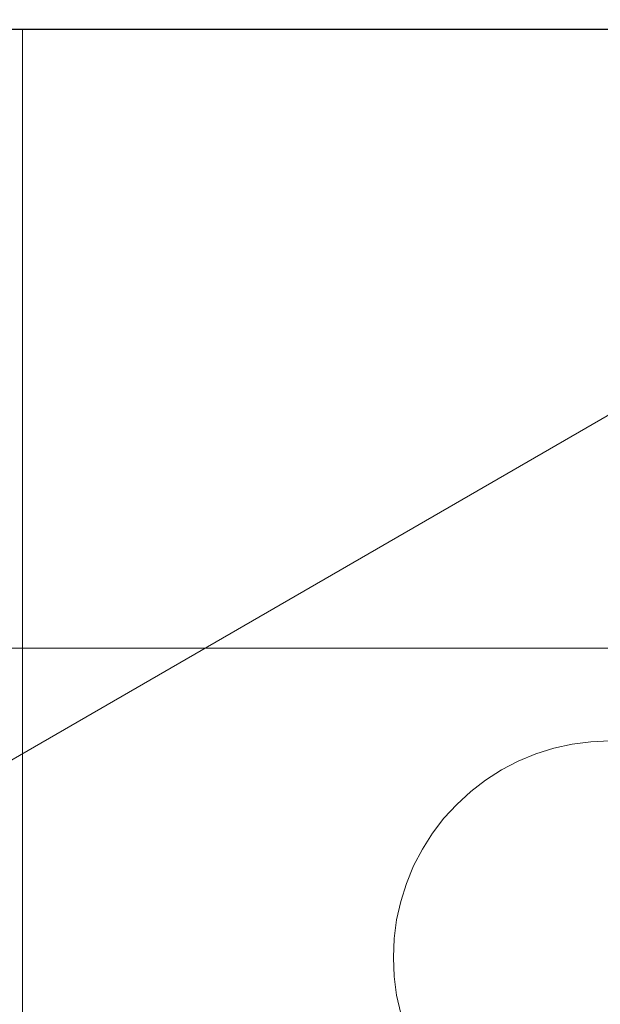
# Model space of a CAD drawing. Header units: inches. Extents: x -412 to -304, y -62 to 18.
# Tile 715 of 809: x -355.85 to -355.48, y -3.112 to -2.485. Entities that reach past the tile are written whole.
import ezdxf

# ---------------------------------------------------------------- set-up
doc = ezdxf.new("R2010")
doc.units = ezdxf.units.IN
doc.header["$LTSCALE"] = 32
doc.header["$MEASUREMENT"] = 0
doc.linetypes.add('Dash Style-1', pattern=[0.083328, 0.041656, -0.041672])
for name, color, linetype, lineweight in [('Black', 7, 'Continuous', 18), ('DashLine', 7, 'Continuous', 13), ('DashLineFill', 7, 'Dash Style-1', 13), ('Drawing', 7, 'Continuous', 18), ('Metal_HtAdjMech', 7, 'Continuous', 18), ('Metal_MP', 7, 'Continuous', 5), ('None', 7, 'Continuous', 18), ('SolidLine', 7, 'Continuous', 15), ('Wood_1-H', 7, 'Continuous', 13)]:
    doc.layers.add(name, color=color, linetype=linetype, lineweight=lineweight)

# ---------------------------------------------------------------- blocks, each defined once
blk = doc.blocks.new('Group-20')
at = {"layer": 'Black'}
for points in [[(-34.54794, 16.53613, 28.9791), (34.54794, 16.53613, 28.9791), (34.54794, -16.53613, 28.9791), (-34.54794, -16.53613, 28.9791)], [(-34.54794, 16.53613, 27.70079), (34.54794, 16.53613, 27.70079), (34.54794, -16.53613, 27.70079), (-34.54794, -16.53613, 27.70079)]]:
    blk.add_3dface(points, dxfattribs=at)
at = {"layer": 'Wood_1-H'}
for points in [[(-35.96494, 17.95313, 28.99879), (35.96494, 17.95313, 28.99879), (35.96494, -17.95313, 28.99879), (-35.96494, -17.95313, 28.99879)], [(-35.96494, 17.95313, 28.9791), (35.96494, 17.95313, 28.9791), (35.96494, -17.95313, 28.9791), (-35.96494, -17.95313, 28.9791)]]:
    blk.add_3dface(points, dxfattribs=at)
blk = doc.blocks.new('MP-Leg-502-89 (3D)')
at = {"layer": 'Metal_MP', "invisible_edges": 8}
for points in [[(-1.84436, 0.25, 5.29509), (-19.27102, 0.25, 1.8125), (-19.27102, -0.25, 1.8125), (-1.84436, -0.25, 5.29509)], [(-1.84436, -0.25, 2.30255), (-19.27102, -0.25, 0.3125), (-19.27102, 0.25, 0.3125), (-1.84436, 0.25, 2.30255)]]:
    blk.add_3dface(points, dxfattribs=at)
at = {"layer": 'Metal_MP'}
for points in [[(-1.84436, 0.25, 5.29509), (-1.84436, 0.25, 2.30255), (-19.27102, 0.25, 0.3125), (-19.27102, 0.25, 1.8125)], [(-1.84436, -0.25, 2.30255), (-1.84436, -0.25, 5.29509), (-19.27102, -0.25, 1.8125), (-19.27102, -0.25, 0.3125)]]:
    blk.add_3dface(points, dxfattribs=at)
blk = doc.blocks.new('MPHtAdjLeg-16-NoCable (3D)')
at = {"layer": 'DashLine', "color": 7, "xscale": -1, "rotation": 120}
blk.add_blockref('MP-Leg-502-89 (3D)', (0, 0), dxfattribs=at)
blk = doc.blocks.new('MpHtAdjBase-3 (3D)')
at = {"layer": 'Black', "color": 7}
blk.add_blockref('MPHtAdjLeg-16-NoCable (3D)', (-21.55512, 0), dxfattribs=at)
blk = doc.blocks.new('TEK04-FrameB (3D)')
at = {"layer": 'Metal_HtAdjMech'}
for points, invisible_edges in [([(0, 0.37402, 10.03937), (0, -0.37402, 10.03937), (0, -0.37402, 10.11811), (0, 0.37402, 10.11811)], 10), ([(0, 0.37402, 10.11811), (0, -0.37402, 10.11811), (0.45328, -0.01201, 10.11811), (0.45276, 0, 10.11811)], 10), ([(0, -0.37402, 10.03937), (0, 0.37402, 10.03937), (0.45276, 0, 10.03937), (0.45328, -0.01201, 10.03937)], 10), ([(0.3937, -0.37402, 11.61417), (0.3937, 0.37402, 11.61417), (0.3937, 0.37402, 11.53543), (0.3937, -0.37402, 11.53543)], 10), ([(0.45276, 0, 10.03937), (0.45276, 0, 10.11811), (0.45328, -0.01201, 10.11811), (0.45328, -0.01201, 10.03937)], 5), ([(0.45485, -0.02393, 10.11811), (0.45328, -0.01201, 10.11811), (0, -0.37402, 10.11811)], 10), ([(0, -0.37402, 10.03937), (0.45328, -0.01201, 10.03937), (0.45485, -0.02393, 10.03937)], 9), ([(0.45328, -0.01201, 10.03937), (0.45328, -0.01201, 10.11811), (0.45485, -0.02393, 10.11811), (0.45485, -0.02393, 10.03937)], 5), ([(0, -0.37402, 10.11811), (0.45745, -0.03566, 10.11811), (0.45485, -0.02393, 10.11811)], 9), ([(0.45485, -0.02393, 10.03937), (0.45745, -0.03566, 10.03937), (0, -0.37402, 10.03937)], 10), ([(0.45485, -0.02393, 10.03937), (0.45485, -0.02393, 10.11811), (0.45745, -0.03566, 10.11811), (0.45745, -0.03566, 10.03937)], 5), ([(0.46107, -0.04713, 10.11811), (0.45745, -0.03566, 10.11811), (0, -0.37402, 10.11811)], 10), ([(0, -0.37402, 10.03937), (0.45745, -0.03566, 10.03937), (0.46107, -0.04713, 10.03937)], 9), ([(0.45745, -0.03566, 10.03937), (0.45745, -0.03566, 10.11811), (0.46107, -0.04713, 10.11811), (0.46107, -0.04713, 10.03937)], 5), ([(0, -0.37402, 10.11811), (0.46567, -0.05823, 10.11811), (0.46107, -0.04713, 10.11811)], 9), ([(0.46107, -0.04713, 10.03937), (0.46567, -0.05823, 10.03937), (0, -0.37402, 10.03937)], 10), ([(0.46107, -0.04713, 10.03937), (0.46107, -0.04713, 10.11811), (0.46567, -0.05823, 10.11811), (0.46567, -0.05823, 10.03937)], 5), ([(0, -0.37402, 10.11811), (0.47122, -0.0689, 10.11811), (0.46567, -0.05823, 10.11811)], 9), ([(0.46567, -0.05823, 10.03937), (0.47122, -0.0689, 10.03937), (0, -0.37402, 10.03937)], 10), ([(0.46567, -0.05823, 10.03937), (0.46567, -0.05823, 10.11811), (0.47122, -0.0689, 10.11811), (0.47122, -0.0689, 10.03937)], 5), ([(0, -0.37402, 10.11811), (0.47768, -0.07904, 10.11811), (0.47122, -0.0689, 10.11811)], 9), ([(0.47122, -0.0689, 10.03937), (0.47768, -0.07904, 10.03937), (0, -0.37402, 10.03937)], 10), ([(0.47122, -0.0689, 10.03937), (0.47122, -0.0689, 10.11811), (0.47768, -0.07904, 10.11811), (0.47768, -0.07904, 10.03937)], 5), ([(0.48499, -0.08857, 10.11811), (0.47768, -0.07904, 10.11811), (0, -0.37402, 10.11811)], 10), ([(0, -0.37402, 10.03937), (0.47768, -0.07904, 10.03937), (0.48499, -0.08857, 10.03937)], 9), ([(0.47768, -0.07904, 10.03937), (0.47768, -0.07904, 10.11811), (0.48499, -0.08857, 10.11811), (0.48499, -0.08857, 10.03937)], 5), ([(0, -0.37402, 10.11811), (0.49312, -0.09744, 10.11811), (0.48499, -0.08857, 10.11811)], 9), ([(0.48499, -0.08857, 10.03937), (0.49312, -0.09744, 10.03937), (0, -0.37402, 10.03937)], 10), ([(0.48499, -0.08857, 10.03937), (0.48499, -0.08857, 10.11811), (0.49312, -0.09744, 10.11811), (0.49312, -0.09744, 10.03937)], 5), ([(0.50198, -0.10556, 10.11811), (0.49312, -0.09744, 10.11811), (0, -0.37402, 10.11811)], 10), ([(0, -0.37402, 10.03937), (0.49312, -0.09744, 10.03937), (0.50198, -0.10556, 10.03937)], 9), ([(0.49312, -0.09744, 10.03937), (0.49312, -0.09744, 10.11811), (0.50198, -0.10556, 10.11811), (0.50198, -0.10556, 10.03937)], 5), ([(0, -0.37402, 10.11811), (0.51152, -0.11288, 10.11811), (0.50198, -0.10556, 10.11811)], 9), ([(0.50198, -0.10556, 10.03937), (0.51152, -0.11288, 10.03937), (0, -0.37402, 10.03937)], 10), ([(0.50198, -0.10556, 10.03937), (0.50198, -0.10556, 10.11811), (0.51152, -0.11288, 10.11811), (0.51152, -0.11288, 10.03937)], 5), ([(0.52165, -0.11933, 10.11811), (0.51152, -0.11288, 10.11811), (0, -0.37402, 10.11811)], 10), ([(0, -0.37402, 10.03937), (0.51152, -0.11288, 10.03937), (0.52165, -0.11933, 10.03937)], 9), ([(0.51152, -0.11288, 10.03937), (0.51152, -0.11288, 10.11811), (0.52165, -0.11933, 10.11811), (0.52165, -0.11933, 10.03937)], 5), ([(0, -0.37402, 10.11811), (0.53232, -0.12488, 10.11811), (0.52165, -0.11933, 10.11811)], 9), ([(0.52165, -0.11933, 10.03937), (0.53232, -0.12488, 10.03937), (0, -0.37402, 10.03937)], 10), ([(0.54342, -0.12949, 10.11811), (0.53232, -0.12488, 10.11811), (0, -0.37402, 10.11811)], 10), ([(0, -0.37402, 10.03937), (0.53232, -0.12488, 10.03937), (0.54342, -0.12949, 10.03937)], 9), ([(0.52165, -0.11933, 10.03937), (0.52165, -0.11933, 10.11811), (0.53232, -0.12488, 10.11811), (0.53232, -0.12488, 10.03937)], 5), ([(0.53232, -0.12488, 10.03937), (0.53232, -0.12488, 10.11811), (0.54342, -0.12949, 10.11811), (0.54342, -0.12949, 10.03937)], 5), ([(0, -0.37402, 10.11811), (0.55489, -0.1331, 10.11811), (0.54342, -0.12949, 10.11811)], 9), ([(0.54342, -0.12949, 10.03937), (0.55489, -0.1331, 10.03937), (0, -0.37402, 10.03937)], 10), ([(0.54342, -0.12949, 10.03937), (0.54342, -0.12949, 10.11811), (0.55489, -0.1331, 10.11811), (0.55489, -0.1331, 10.03937)], 5), ([(2.16535, -0.1378, 10.11811), (0.62622, -0.1331, 10.11811), (0, -0.37402, 10.11811)], 11), ([(0.62622, -0.1331, 10.11811), (0.61448, -0.1357, 10.11811), (0, -0.37402, 10.11811)], 10), ([(0.56662, -0.1357, 10.11811), (0.55489, -0.1331, 10.11811), (0, -0.37402, 10.11811)], 10), ([(0, -0.37402, 10.03937), (0.55489, -0.1331, 10.03937), (0.56662, -0.1357, 10.03937)], 9), ([(0, -0.37402, 10.11811), (0.57854, -0.13727, 10.11811), (0.56662, -0.1357, 10.11811)], 9), ([(0, -0.37402, 10.11811), (0.61448, -0.1357, 10.11811), (0.60256, -0.13727, 10.11811)], 9), ([(0.56662, -0.1357, 10.03937), (0.57854, -0.13727, 10.03937), (0, -0.37402, 10.03937)], 10), ([(0, -0.37402, 10.11811), (2.17736, -0.13727, 10.11811), (2.16535, -0.1378, 10.11811)], 9), ([(0, -0.37402, 10.11811), (0.59055, -0.1378, 10.11811), (0.57854, -0.13727, 10.11811)], 9), ([(0.60256, -0.13727, 10.11811), (0.59055, -0.1378, 10.11811), (0, -0.37402, 10.11811)], 10), ([(2.17736, -0.13727, 10.11811), (0, -0.37402, 10.11811), (20.57087, -0.37402, 10.11811)], 9), ([(0, -0.37402, 10.03937), (0.57854, -0.13727, 10.03937), (0.59055, -0.1378, 10.03937)], 9), ([(8.46457, -0.37402, 10.03937), (0, -0.37402, 10.03937), (0.59055, -0.1378, 10.03937)], 10), ([(0.55489, -0.1331, 10.03937), (0.55489, -0.1331, 10.11811), (0.56662, -0.1357, 10.11811), (0.56662, -0.1357, 10.03937)], 5), ([(0.56662, -0.1357, 10.03937), (0.56662, -0.1357, 10.11811), (0.57854, -0.13727, 10.11811), (0.57854, -0.13727, 10.03937)], 5), ([(0.57854, -0.13727, 10.03937), (0.57854, -0.13727, 10.11811), (0.59055, -0.1378, 10.11811), (0.59055, -0.1378, 10.03937)], 5), ([(0.59055, -0.1378, 10.03937), (0.59055, -0.1378, 10.11811), (0.60256, -0.13727, 10.11811), (0.60256, -0.13727, 10.03937)], 5), ([(0.59055, -0.1378, 10.03937), (0.60256, -0.13727, 10.03937), (2.15334, -0.13727, 10.03937), (2.16535, -0.1378, 10.03937)], 10), ([(2.16535, -0.1378, 10.03937), (9.25197, -0.37402, 10.03937), (0.59055, -0.1378, 10.03937)], 11), ([(0.59055, -0.1378, 10.03937), (9.25197, -0.37402, 10.03937), (8.46457, -0.37402, 10.03937)], 11), ([(0.60256, -0.13727, 10.03937), (0.60256, -0.13727, 10.11811), (0.61448, -0.1357, 10.11811), (0.61448, -0.1357, 10.03937)], 5), ([(0.60256, -0.13727, 10.03937), (0.61448, -0.1357, 10.03937), (2.15334, -0.13727, 10.03937)], 10), ([(0.61448, -0.1357, 10.03937), (0.61448, -0.1357, 10.11811), (0.62622, -0.1331, 10.11811), (0.62622, -0.1331, 10.03937)], 5), ([(2.15334, -0.13727, 10.03937), (0.61448, -0.1357, 10.03937), (0.62622, -0.1331, 10.03937)], 9), ([(0, -0.37745, 11.53528), (0, -0.37402, 11.53543), (0.3937, -0.37402, 11.53543)], 8), ([(0.3937, -0.37402, 11.53543), (8.3622, -0.37402, 11.53543), (8.3622, -0.37745, 11.53528), (0, -0.37745, 11.53528)], 12), ([(0, -0.37402, 10.03937), (0, -0.38431, 10.03982), (0, -0.37745, 10.11826), (0, -0.37402, 10.11811)], 10), ([(0, -0.4824, 11.53543), (0, -0.37402, 11.53543), (0, -0.37745, 11.53528)], 8), ([(0, -0.37745, 10.11826), (20.57087, -0.37745, 10.11826), (20.57087, -0.37402, 10.11811), (0, -0.37402, 10.11811)], 1), ([(0, -0.37402, 10.03937), (8.46457, -0.37402, 10.03937), (8.46457, -0.38431, 10.03982), (0, -0.38431, 10.03982)], 4), ([(0.3937, -0.38431, 11.61372), (8.3622, -0.38431, 11.61372), (8.3622, -0.37402, 11.61417), (0.3937, -0.37402, 11.61417)], 1), ([(0.3937, -0.37402, 11.53543), (0.3937, -0.48106, 11.54598), (0.3937, -0.4763, 11.55512), (0.3937, -0.47077, 11.56381)], 9), ([(0.3937, -0.47077, 11.56381), (0.3937, -0.46449, 11.57198), (0.3937, -0.45753, 11.57958), (0.3937, -0.37402, 11.53543)], 12), ([(0.3937, -0.37402, 11.53543), (0.3937, -0.42393, 11.60311), (0.3937, -0.41441, 11.60705), (0.3937, -0.40458, 11.61015)], 9), ([(0.3937, -0.45753, 11.57958), (0.3937, -0.44994, 11.58654), (0.3937, -0.44176, 11.59281), (0.3937, -0.37402, 11.53543)], 12), ([(0.3937, -0.44176, 11.59281), (0.3937, -0.43307, 11.59835), (0.3937, -0.42393, 11.60311), (0.3937, -0.37402, 11.53543)], 12), ([(0.3937, -0.40458, 11.61015), (0.3937, -0.39453, 11.61238), (0.3937, -0.37402, 11.53543)], 10), ([(0.3937, -0.37402, 11.53543), (0.3937, -0.4824, 11.53543), (0.3937, -0.4824, 11.54299), (0.3937, -0.48106, 11.54598)], 8), ([(0.3937, -0.39453, 11.61238), (0.3937, -0.38431, 11.61372), (0.3937, -0.37402, 11.61417), (0.3937, -0.37402, 11.53543)], 12)]:
    blk.add_3dface(points, dxfattribs=dict(at, invisible_edges=invisible_edges))
for points in [[(8.3622, 0.37402, 11.61417), (0.3937, 0.37402, 11.61417), (0.3937, -0.37402, 11.61417), (8.3622, -0.37402, 11.61417)], [(8.3622, 0.37402, 11.53543), (8.3622, -0.37402, 11.53543), (0.3937, -0.37402, 11.53543), (0.3937, 0.37402, 11.53543)], [(0, -0.37402, 11.53543), (0, -0.4824, 11.53543), (0.3937, -0.4824, 11.53543), (0.3937, -0.37402, 11.53543)]]:
    blk.add_3dface(points, dxfattribs=at)
blk = doc.blocks.new('TEK04-Frame (3D)')
at = {"layer": 'DashLineFill', "color": 7, "transparency": 33554687}
blk.add_blockref('TEK04-FrameB (3D)', (-1.4565, 2.59843, -11.69291), dxfattribs=at)
blk = doc.blocks.new('TIEndPipe-500 (3D)')
at = {"layer": 'Metal_HtAdjMech'}
for points, invisible_edges in [([(-1.45669, -2.85508, -0.07874), (-1.45669, 2.88977, -0.07874), (-1.53543, 9.86172, -0.07874), (-1.53543, -9.82703, -0.07874)], 10), ([(-1.45669, 2.88977, -0.15748), (-1.45669, -2.85508, -0.15748), (-1.45669, 3.74006, -2.12598)], 11), ([(-1.45669, -3.74006, -2.12353), (-1.45669, 3.74006, -2.12598), (-1.45669, -2.85508, -0.15748)], 10), ([(-1.45669, 2.88977, -0.15748), (-1.45669, 2.88977, -0.07874), (-1.45669, -2.85508, -0.07874), (-1.45669, -2.85508, -0.15748)], 8)]:
    blk.add_3dface(points, dxfattribs=dict(at, invisible_edges=invisible_edges))
blk.add_3dface([(-1.53543, 3.74006, -2.12598), (-1.45669, 3.74006, -2.12598), (-1.45669, -3.74006, -2.12353), (-1.53543, -3.74006, -2.12353)], dxfattribs=at)
blk = doc.blocks.new('Group-23')
at = {"layer": 'None'}
blk.add_blockref('Group-20', (0, 0), dxfattribs=at)
at = {"layer": 'SolidLine', "color": 7}
for name, p in [('MpHtAdjBase-3 (3D)', (0, 0)), ('TIEndPipe-500 (3D)', (-21.55512, 0, 27.70079)), ('TEK04-Frame (3D)', (-21.55512, 0, 27.70079))]:
    blk.add_blockref(name, p, dxfattribs=at)
blk = doc.blocks.new('MP Ht Adju Rect Table (3D)')
at = {"layer": 'None'}
blk.add_blockref('Group-23', (0, 0), dxfattribs=at)
at = {"layer": 'Drawing', "color": 0, "flags": 1}
for tag in ['Catalog', 'Option1', 'Option2', 'Option3', 'Option4', 'Option5', 'Option6', 'Option7', 'Option8', 'Option9', 'Option10', 'Option11', 'Option12', 'FinishGroup', 'Discount', 'Tag', 'Custom', 'Item2', 'Item3', 'Item6', 'Item9', 'Item10', 'Item12', 'Item13', 'Item16', 'Item19', 'Item20', 'Item21', 'Item22', 'Item23', 'Item24', 'Item25', 'Item8', 'Item18', 'Item1', 'Item4', 'Item5', 'Item7', 'Item11', 'Item14', 'Item15', 'Item17']:
    blk.add_attdef(tag, (-16.60664, -46.53056), '', height=0.00709, dxfattribs=at)

msp = doc.modelspace()

# ---------------------------------------------------------------- block references
at = {"layer": 'Drawing', "rotation": 270}
msp.add_blockref('MP Ht Adju Rect Table (3D)', (-358.07283, -25.50309), dxfattribs=at)

doc.saveas('drawing.dxf')
